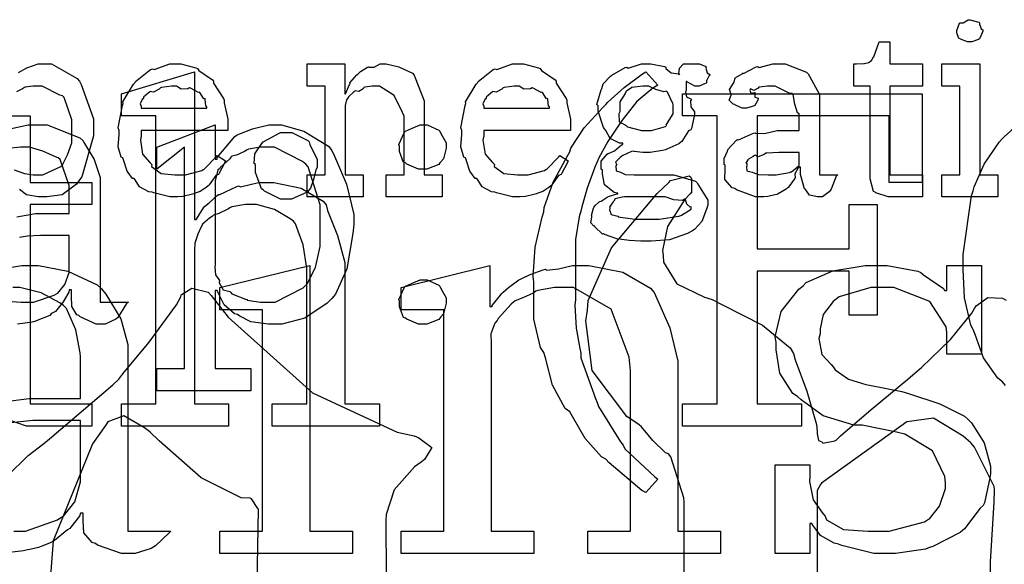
# Model space of a CAD drawing. Extents: x 0 to 8.5, y 0 to 11.
# Tile 374 of 379: x 6.167 to 6.784, y 9.578 to 9.919. Entities that reach past the tile are written whole.
import ezdxf

# ---------------------------------------------------------------- set-up
doc = ezdxf.new("R2010")
doc.units = 0
doc.layers.get('0').update_dxf_attribs({"linetype": 'CONTINUOUS'})

msp = doc.modelspace()

# ---------------------------------------------------------------- linework, layer by layer
at = {"color": 0}
for points in [[(6.76264, 9.90554), (6.76112, 9.90554), (6.75689, 9.90717), (6.75657, 9.9075), (6.75586, 9.90767), (6.75461, 9.91114), (6.75461, 9.91228), (6.75461, 9.91271), (6.75461, 9.91271), (6.75624, 9.91715), (6.75657, 9.91749), (6.75657, 9.91749), (6.75846, 9.91749), (6.76156, 9.91943), (6.76264, 9.91943), (6.76264, 9.91943), (6.76833, 9.91781), (6.76872, 9.91749), (6.76872, 9.91656), (6.76986, 9.91379), (6.77089, 9.91297), (6.77089, 9.91271), (6.77089, 9.91228), (6.7704, 9.91124), (6.76904, 9.90782), (6.76872, 9.9075), (6.76807, 9.90701), (6.764, 9.90554), (6.76264, 9.90554)], [(6.71436, 9.80832), (6.71158, 9.80832), (6.70378, 9.81088), (6.70329, 9.81136), (6.70226, 9.81168), (6.70025, 9.81961), (6.70025, 9.82221), (6.70025, 9.87776), (6.69006, 9.87776), (6.69006, 9.89165), (6.69157, 9.89165), (6.69157, 9.89165), (6.69624, 9.89188), (6.69656, 9.89188), (6.69656, 9.89188), (6.69938, 9.89268), (6.6996, 9.89274), (6.6996, 9.89279), (6.70122, 9.89415), (6.70133, 9.89426), (6.70133, 9.89426), (6.70231, 9.89606), (6.70242, 9.89621), (6.70589, 9.90554), (6.71262, 9.90554), (6.71262, 9.89165), (6.73301, 9.89165), (6.73301, 9.87776), (6.71262, 9.87776), (6.71262, 9.82221), (6.73301, 9.82221), (6.73301, 9.80832), (6.73215, 9.80832), (6.73019, 9.80832), (6.72954, 9.80832), (6.7284, 9.80832), (6.72581, 9.80832), (6.72499, 9.80832), (6.72368, 9.80832), (6.72076, 9.80832), (6.71978, 9.80832), (6.71843, 9.80832), (6.71533, 9.80832), (6.71436, 9.80832)], [(6.26503, 9.80832), (6.26129, 9.80832), (6.25114, 9.81088), (6.25006, 9.81136), (6.24799, 9.81158), (6.24214, 9.81461), (6.23953, 9.81896), (6.23876, 9.81982), (6.23779, 9.81976), (6.23443, 9.82437), (6.23221, 9.8316), (6.23182, 9.83285), (6.23063, 9.83328), (6.22885, 9.83974), (6.22944, 9.84744), (6.22944, 9.84999), (6.22885, 9.85157), (6.23161, 9.86567), (6.23204, 9.86692), (6.23167, 9.86794), (6.23844, 9.87907), (6.23921, 9.87993), (6.23975, 9.88069), (6.24918, 9.88813), (6.25028, 9.88861), (6.25136, 9.88824), (6.26129, 9.89165), (6.2646, 9.89165), (6.26807, 9.89165), (6.27746, 9.88932), (6.27849, 9.88883), (6.27946, 9.88747), (6.28797, 9.88167), (6.28868, 9.88081), (6.28851, 9.87972), (6.29482, 9.87007), (6.29519, 9.86888), (6.29531, 9.86729), (6.29758, 9.8571), (6.29758, 9.85368), (6.29758, 9.84999), (6.24333, 9.84999), (6.24333, 9.84651), (6.24274, 9.84386), (6.24403, 9.83513), (6.24875, 9.82981), (6.24983, 9.82872), (6.24978, 9.82736), (6.25569, 9.82303), (6.26432, 9.82221), (6.26719, 9.82221), (6.27094, 9.82221), (6.28119, 9.82493), (6.28217, 9.82547), (6.28276, 9.82579), (6.29031, 9.8335), (6.29085, 9.83436), (6.29606, 9.83089), (6.29546, 9.82949), (6.29215, 9.82314), (6.29172, 9.82243), (6.29015, 9.82172), (6.28586, 9.81581), (6.28521, 9.81526), (6.28407, 9.81429), (6.28022, 9.81164), (6.27718, 9.8106), (6.27632, 9.81028), (6.27458, 9.80985), (6.26942, 9.8086), (6.26611, 9.80832), (6.26503, 9.80832)], [(6.34733, 9.82221), (6.35861, 9.82221), (6.35861, 9.87776), (6.34733, 9.87776), (6.34733, 9.89165), (6.37099, 9.89165), (6.37099, 9.87299), (6.37142, 9.87299), (6.37142, 9.87299), (6.37392, 9.87875), (6.37424, 9.87929), (6.37397, 9.87978), (6.37853, 9.88493), (6.37901, 9.88536), (6.37901, 9.88536), (6.38064, 9.88699), (6.3851, 9.88965), (6.38574, 9.88992), (6.38585, 9.8896), (6.38921, 9.88971), (6.39296, 9.89165), (6.39421, 9.89165), (6.39681, 9.89165), (6.40468, 9.88992), (6.41336, 9.8859), (6.41439, 9.88471), (6.41499, 9.88297), (6.42068, 9.86849), (6.42068, 9.86367), (6.42068, 9.82221), (6.43197, 9.82221), (6.43197, 9.80832), (6.39681, 9.80832), (6.39681, 9.82221), (6.4081, 9.82221), (6.4081, 9.85889), (6.40701, 9.86133), (6.40186, 9.87196), (6.39268, 9.87776), (6.38965, 9.87776), (6.38797, 9.87776), (6.38346, 9.87706), (6.38292, 9.8769), (6.38243, 9.87608), (6.37961, 9.87435), (6.37744, 9.87478), (6.37706, 9.87451), (6.37619, 9.87369), (6.37343, 9.87125), (6.37289, 9.87044), (6.37272, 9.87017), (6.37201, 9.86925), (6.37121, 9.86572), (6.37121, 9.86453), (6.37121, 9.82221), (6.38249, 9.82221), (6.38249, 9.80832), (6.34733, 9.80832), (6.34733, 9.82221)], [(6.47982, 9.80832), (6.47607, 9.80832), (6.46593, 9.81088), (6.46485, 9.81136), (6.46278, 9.81158), (6.45692, 9.81461), (6.45432, 9.81896), (6.45356, 9.81982), (6.45258, 9.81976), (6.44922, 9.82437), (6.447, 9.8316), (6.44661, 9.83285), (6.44542, 9.83328), (6.44363, 9.83974), (6.44422, 9.84744), (6.44422, 9.84999), (6.44363, 9.85157), (6.4464, 9.86567), (6.44683, 9.86692), (6.44646, 9.86794), (6.45324, 9.87907), (6.454, 9.87993), (6.45454, 9.88069), (6.46397, 9.88813), (6.46506, 9.88861), (6.46615, 9.88824), (6.47607, 9.89165), (6.47939, 9.89165), (6.48286, 9.89165), (6.49224, 9.88932), (6.49328, 9.88883), (6.49425, 9.88747), (6.50276, 9.88167), (6.50347, 9.88081), (6.50331, 9.87972), (6.5096, 9.87007), (6.50999, 9.86888), (6.5101, 9.86729), (6.51237, 9.8571), (6.51237, 9.85368), (6.51237, 9.84999), (6.45811, 9.84999), (6.45811, 9.84651), (6.45751, 9.84386), (6.45882, 9.83513), (6.46354, 9.82981), (6.46463, 9.82872), (6.46457, 9.82736), (6.47049, 9.82303), (6.47911, 9.82221), (6.48199, 9.82221), (6.48574, 9.82221), (6.49599, 9.82493), (6.49696, 9.82547), (6.49756, 9.82579), (6.5051, 9.8335), (6.50564, 9.83436), (6.51085, 9.83089), (6.51025, 9.82949), (6.50694, 9.82314), (6.50651, 9.82243), (6.50493, 9.82172), (6.50065, 9.81581), (6.5, 9.81526), (6.49886, 9.81429), (6.49501, 9.81164), (6.49197, 9.8106), (6.4911, 9.81028), (6.48936, 9.80985), (6.48421, 9.8086), (6.4809, 9.80832), (6.47982, 9.80832)], [(6.55908, 9.78054), (6.55653, 9.78054), (6.54904, 9.78088), (6.54454, 9.78162), (6.54346, 9.78185), (6.5415, 9.78196), (6.53369, 9.78478), (6.53304, 9.7851), (6.53239, 9.78504), (6.52767, 9.78961), (6.5274, 9.7901), (6.52696, 9.78999), (6.52507, 9.7921), (6.52567, 9.79551), (6.52567, 9.7966), (6.52544, 9.79671), (6.52675, 9.80122), (6.52696, 9.8016), (6.52696, 9.8016), (6.52761, 9.80279), (6.53028, 9.80524), (6.53065, 9.8055), (6.53065, 9.8055), (6.53168, 9.80561), (6.53538, 9.80811), (6.53586, 9.80832), (6.53614, 9.80854), (6.54139, 9.81017), (6.54194, 9.81028), (6.54194, 9.81071), (6.53971, 9.81108), (6.53364, 9.81586), (6.53239, 9.82275), (6.53239, 9.82503), (6.53157, 9.82568), (6.53163, 9.83074), (6.53543, 9.83501), (6.53608, 9.83567), (6.53624, 9.83544), (6.53988, 9.83729), (6.54432, 9.84088), (6.54519, 9.8411), (6.54519, 9.84196), (6.54318, 9.84196), (6.53722, 9.845), (6.53456, 9.84987), (6.5339, 9.85086), (6.53315, 9.85183), (6.52979, 9.86203), (6.52979, 9.8654), (6.52886, 9.86632), (6.53157, 9.87549), (6.53196, 9.87625), (6.53196, 9.87625), (6.53293, 9.87929), (6.53738, 9.88396), (6.53803, 9.8845), (6.53831, 9.88456), (6.54665, 9.88943), (6.54758, 9.88971), (6.54844, 9.88906), (6.55692, 9.89165), (6.55974, 9.89165), (6.56282, 9.89165), (6.57124, 9.89003), (6.5721, 9.88971), (6.57206, 9.88883), (6.57542, 9.88601), (6.58018, 9.88542), (6.58078, 9.88493), (6.58024, 9.88547), (6.58078, 9.88911), (6.58322, 9.89165), (6.58404, 9.89165), (6.58404, 9.89165), (6.5899, 9.89165), (6.59185, 9.89165), (6.59326, 9.89165), (6.59711, 9.89003), (6.5975, 9.88971), (6.59722, 9.88894), (6.59799, 9.88613), (6.59967, 9.8851), (6.59967, 9.88471), (6.59901, 9.88396), (6.59771, 9.88108), (6.59765, 9.87993), (6.5975, 9.87972), (6.5964, 9.87924), (6.59299, 9.87776), (6.59185, 9.87776), (6.59022, 9.87776), (6.58567, 9.88015), (6.58535, 9.88058), (6.5849, 9.88058), (6.5849, 9.87494), (6.58453, 9.87418), (6.58518, 9.8711), (6.58783, 9.8699), (6.58817, 9.86931), (6.58757, 9.8686), (6.58789, 9.86481), (6.59011, 9.86171), (6.59011, 9.86063), (6.58996, 9.85883), (6.58811, 9.85118), (6.58772, 9.85042), (6.58626, 9.84967), (6.58208, 9.84315), (6.58143, 9.84261), (6.58018, 9.84158), (6.57281, 9.83817), (6.57189, 9.83783), (6.57004, 9.8374), (6.56228, 9.8361), (6.55974, 9.8361), (6.55772, 9.8361), (6.55236, 9.83686), (6.55171, 9.83697), (6.55062, 9.83675), (6.54508, 9.83431), (6.54454, 9.83393), (6.54351, 9.83306), (6.54064, 9.83003), (6.54129, 9.82889), (6.54129, 9.8285), (6.54081, 9.82781), (6.5409, 9.82471), (6.54362, 9.82379), (6.54411, 9.82351), (6.54411, 9.82351), (6.54671, 9.82238), (6.55225, 9.82221), (6.5541, 9.82221), (6.5721, 9.82221), (6.57704, 9.82221), (6.59076, 9.81808), (6.59185, 9.81722), (6.59267, 9.81565), (6.59836, 9.80626), (6.59836, 9.80311), (6.59754, 9.80072), (6.59462, 9.79292), (6.59, 9.78787), (6.58838, 9.78683), (6.58561, 9.78526), (6.57443, 9.78136), (6.56288, 9.78054), (6.55908, 9.78054)], [(6.63276, 9.80832), (6.62842, 9.80832), (6.61643, 9.81267), (6.6154, 9.81353), (6.61361, 9.81392), (6.6091, 9.81928), (6.60932, 9.82607), (6.60932, 9.82829), (6.60878, 9.82861), (6.60878, 9.83247), (6.61074, 9.83697), (6.61106, 9.83763), (6.61083, 9.83789), (6.61643, 9.84392), (6.61714, 9.84435), (6.61774, 9.84412), (6.62706, 9.84825), (6.62819, 9.84847), (6.62819, 9.84825), (6.634, 9.8481), (6.64182, 9.84999), (6.64447, 9.84999), (6.65576, 9.84999), (6.65576, 9.8604), (6.65474, 9.86094), (6.65306, 9.86654), (6.65196, 9.8725), (6.65121, 9.87321), (6.64979, 9.87321), (6.64074, 9.87776), (6.63775, 9.87776), (6.6359, 9.87776), (6.63092, 9.87722), (6.63037, 9.87711), (6.62993, 9.87642), (6.62722, 9.87494), (6.62528, 9.87597), (6.62494, 9.87582), (6.62494, 9.8756), (6.62472, 9.87522), (6.62543, 9.87332), (6.62793, 9.87386), (6.62819, 9.87364), (6.62782, 9.87321), (6.62793, 9.87088), (6.62993, 9.87022), (6.62993, 9.86996), (6.62989, 9.86897), (6.62793, 9.86572), (6.62756, 9.8654), (6.62614, 9.86501), (6.62261, 9.86387), (6.62147, 9.86387), (6.61996, 9.86387), (6.61578, 9.86589), (6.6154, 9.86626), (6.61442, 9.86638), (6.61187, 9.86893), (6.61301, 9.87218), (6.61301, 9.87321), (6.61285, 9.87321), (6.61203, 9.87565), (6.61464, 9.87961), (6.61496, 9.88015), (6.61486, 9.88021), (6.61567, 9.88297), (6.61996, 9.88558), (6.62061, 9.88601), (6.62076, 9.88579), (6.62879, 9.88992), (6.62972, 9.89014), (6.63058, 9.88937), (6.63921, 9.89165), (6.64208, 9.89165), (6.64692, 9.89165), (6.66021, 9.88661), (6.6614, 9.88558), (6.66222, 9.88396), (6.66835, 9.8725), (6.66835, 9.86865), (6.66835, 9.82221), (6.67985, 9.82221), (6.67882, 9.82129), (6.67572, 9.81315), (6.67529, 9.81244), (6.67449, 9.81142), (6.67036, 9.80832), (6.669, 9.80832), (6.66726, 9.80832), (6.66211, 9.80946), (6.66021, 9.81213), (6.65967, 9.81287), (6.65896, 9.81332), (6.65663, 9.82243), (6.65663, 9.82547), (6.65663, 9.82699), (6.65576, 9.82699), (6.65479, 9.82622), (6.65294, 9.82275), (6.65321, 9.82042), (6.65294, 9.81982), (6.65213, 9.81874), (6.64968, 9.81532), (6.64871, 9.81429), (6.64839, 9.81396), (6.64751, 9.8131), (6.64253, 9.81017), (6.64187, 9.80985), (6.6404, 9.80951), (6.63607, 9.80854), (6.63357, 9.80832), (6.63276, 9.80832)], [(6.74507, 9.82221), (6.75635, 9.82221), (6.75635, 9.87776), (6.74507, 9.87776), (6.74507, 9.89165), (6.76893, 9.89165), (6.76893, 9.82221), (6.78022, 9.82221), (6.78022, 9.80832), (6.74507, 9.80832), (6.74507, 9.82221)], [(6.23101, 9.6785), (6.2525, 9.6785), (6.2525, 9.85906), (6.23101, 9.85906), (6.23101, 9.87294), (6.27658, 9.88683), (6.27658, 9.79417), (6.27767, 9.79417), (6.27783, 9.79443), (6.28228, 9.80154), (6.28288, 9.80219), (6.28288, 9.80219), (6.28597, 9.80469), (6.29085, 9.80925), (6.29178, 9.80979), (6.29254, 9.80985), (6.30317, 9.81489), (6.30436, 9.81521), (6.3055, 9.81461), (6.31685, 9.81739), (6.32064, 9.81739), (6.32633, 9.81739), (6.34347, 9.81386), (6.35732, 9.80567), (6.35926, 9.80328), (6.36008, 9.79986), (6.36632, 9.78418), (6.37099, 9.76708), (6.37099, 9.76139), (6.37099, 9.6785), (6.39268, 9.6785), (6.39268, 9.66461), (6.32542, 9.66461), (6.32542, 9.6785), (6.34711, 9.6785), (6.34711, 9.76118), (6.347, 9.76367), (6.34483, 9.77826), (6.34006, 9.79135), (6.33865, 9.79308), (6.33664, 9.79454), (6.32682, 9.80046), (6.31549, 9.8035), (6.31174, 9.8035), (6.3086, 9.8035), (6.30018, 9.80208), (6.29915, 9.80176), (6.29753, 9.80063), (6.29199, 9.79796), (6.28851, 9.79676), (6.28765, 9.79611), (6.28603, 9.79508), (6.28168, 9.79113), (6.28011, 9.78776), (6.27962, 9.78678), (6.27886, 9.785), (6.27692, 9.77929), (6.27658, 9.77501), (6.27658, 9.77354), (6.27658, 9.6785), (6.29807, 9.6785), (6.29807, 9.66461), (6.23101, 9.66461), (6.23101, 9.6785)], [(6.55968, 9.62294), (6.55707, 9.62424), (6.53657, 9.6416), (6.5345, 9.64378), (6.53174, 9.64535), (6.5216, 9.65679), (6.51361, 9.67068), (6.51193, 9.6735), (6.50911, 9.67563), (6.50114, 9.69021), (6.49669, 9.70747), (6.49567, 9.71083), (6.49365, 9.71392), (6.48947, 9.73167), (6.48936, 9.74924), (6.48936, 9.7551), (6.48893, 9.7584), (6.49029, 9.77681), (6.49457, 9.79551), (6.49567, 9.79893), (6.49576, 9.8016), (6.50142, 9.81749), (6.51025, 9.83365), (6.51193, 9.83649), (6.51247, 9.83886), (6.52094, 9.85172), (6.53244, 9.8641), (6.5345, 9.86621), (6.53586, 9.86778), (6.54601, 9.8769), (6.55757, 9.88553), (6.55968, 9.88683), (6.56706, 9.87836), (6.56396, 9.87646), (6.55399, 9.86811), (6.54699, 9.85938), (6.54536, 9.85732), (6.54329, 9.85428), (6.53581, 9.84299), (6.53017, 9.8329), (6.52908, 9.8304), (6.52767, 9.82693), (6.52274, 9.81375), (6.51942, 9.80214), (6.51888, 9.79937), (6.51774, 9.79585), (6.5154, 9.78162), (6.5154, 9.76975), (6.5154, 9.76574), (6.5154, 9.74403), (6.51514, 9.7404), (6.51585, 9.72592), (6.51828, 9.71322), (6.51888, 9.71039), (6.51888, 9.70731), (6.52794, 9.68181), (6.52908, 9.67936), (6.52994, 9.67686), (6.54372, 9.65474), (6.54536, 9.65267), (6.5465, 9.65044), (6.56506, 9.63292), (6.56706, 9.6314), (6.55968, 9.62294)], [(6.24333, 9.86387), (6.28435, 9.86387), (6.28435, 9.86475), (6.28381, 9.86518), (6.28342, 9.86957), (6.28326, 9.86996), (6.28261, 9.86985), (6.28, 9.87381), (6.27957, 9.87408), (6.27919, 9.87369), (6.27408, 9.87657), (6.27349, 9.87668), (6.27246, 9.87603), (6.26824, 9.87592), (6.26546, 9.87776), (6.2646, 9.87776), (6.26226, 9.87776), (6.25592, 9.8769), (6.25526, 9.87668), (6.25444, 9.87582), (6.25097, 9.87403), (6.24897, 9.87435), (6.24854, 9.87408), (6.24756, 9.87332), (6.24468, 9.87093), (6.24468, 9.87017), (6.24463, 9.86996), (6.24393, 9.86931), (6.24257, 9.86669), (6.24333, 9.86524), (6.24333, 9.86475), (6.24333, 9.86387)], [(6.45811, 9.86387), (6.49914, 9.86387), (6.49914, 9.86475), (6.49858, 9.86518), (6.49821, 9.86957), (6.49804, 9.86996), (6.4974, 9.86985), (6.49479, 9.87381), (6.49436, 9.87408), (6.49397, 9.87369), (6.48888, 9.87657), (6.48828, 9.87668), (6.48725, 9.87603), (6.48301, 9.87592), (6.48025, 9.87776), (6.47939, 9.87776), (6.47706, 9.87776), (6.47071, 9.8769), (6.47006, 9.87668), (6.46924, 9.87582), (6.46576, 9.87403), (6.46376, 9.87435), (6.46332, 9.87408), (6.46235, 9.87332), (6.45947, 9.87093), (6.45947, 9.87017), (6.45942, 9.86996), (6.45871, 9.86931), (6.45736, 9.86669), (6.45811, 9.86524), (6.45811, 9.86475), (6.45811, 9.86387)], [(6.55994, 9.84999), (6.5631, 9.84999), (6.57183, 9.85254), (6.57254, 9.85303), (6.57232, 9.85325), (6.57411, 9.85644), (6.57667, 9.8604), (6.57667, 9.86171), (6.57667, 9.86604), (6.5765, 9.86681), (6.57319, 9.87403), (6.57254, 9.87451), (6.57096, 9.87418), (6.56581, 9.87565), (6.56142, 9.87776), (6.55994, 9.87776), (6.55767, 9.87776), (6.55089, 9.87696), (6.54801, 9.87506), (6.54736, 9.87451), (6.5466, 9.87315), (6.54324, 9.86783), (6.54324, 9.86604), (6.54324, 9.86171), (6.54264, 9.8604), (6.54297, 9.85536), (6.54665, 9.85357), (6.54736, 9.85303), (6.54801, 9.85226), (6.55697, 9.84999), (6.55994, 9.84999)], [(6.58247, 9.6785), (6.60439, 9.6785), (6.60439, 9.85906), (6.58247, 9.85906), (6.58247, 9.87294), (6.73286, 9.87294), (6.73286, 9.81739), (6.71203, 9.81739), (6.71203, 9.85906), (6.62935, 9.85906), (6.62935, 9.77572), (6.68707, 9.77572), (6.68707, 9.8035), (6.70464, 9.8035), (6.70464, 9.73406), (6.68707, 9.73406), (6.68707, 9.76183), (6.62935, 9.76183), (6.62935, 9.6785), (6.65712, 9.6785), (6.65712, 9.66461), (6.58247, 9.66461), (6.58247, 9.6785)], [(6.25304, 9.70068), (6.2704, 9.70068), (6.2704, 9.83957), (6.25304, 9.82568), (6.25304, 9.83957), (6.28971, 9.85346), (6.28971, 9.83197), (6.29081, 9.83197), (6.29096, 9.83296), (6.30192, 9.84614), (6.30339, 9.84717), (6.30447, 9.8476), (6.31304, 9.85097), (6.32319, 9.85346), (6.32661, 9.85346), (6.33122, 9.85346), (6.34521, 9.84944), (6.36057, 9.84011), (6.36285, 9.8374), (6.36442, 9.83376), (6.37201, 9.81629), (6.37651, 9.79731), (6.37651, 9.79096), (6.37582, 9.78532), (6.37207, 9.76329), (6.36513, 9.74724), (6.36285, 9.74451), (6.35986, 9.74169), (6.34586, 9.73221), (6.33138, 9.72846), (6.32661, 9.72846), (6.32297, 9.72846), (6.31207, 9.72999), (6.30507, 9.73356), (6.3036, 9.73454), (6.30171, 9.73508), (6.29536, 9.74072), (6.29144, 9.74826), (6.29081, 9.74972), (6.28971, 9.74972), (6.28971, 9.70068), (6.31207, 9.70068), (6.31207, 9.68679), (6.25304, 9.68679), (6.25304, 9.70068)], [(6.41986, 9.82568), (6.41715, 9.82568), (6.40967, 9.82894), (6.40901, 9.82958), (6.40776, 9.82992), (6.40511, 9.83669), (6.40511, 9.83892), (6.40511, 9.84022), (6.40483, 9.8411), (6.40836, 9.8489), (6.40901, 9.84956), (6.40901, 9.84956), (6.41276, 9.85124), (6.41808, 9.85346), (6.41986, 9.85346), (6.42253, 9.85346), (6.42985, 9.85021), (6.4305, 9.84956), (6.4311, 9.8481), (6.4344, 9.84224), (6.4344, 9.84022), (6.4344, 9.83892), (6.43408, 9.83724), (6.43283, 9.83225), (6.4311, 9.83024), (6.4305, 9.82958), (6.42979, 9.82861), (6.42231, 9.82568), (6.41986, 9.82568)], [(6.33421, 9.80697), (6.33057, 9.80697), (6.32047, 9.81185), (6.31967, 9.81282), (6.31858, 9.81332), (6.31489, 9.82357), (6.31489, 9.82693), (6.31489, 9.82867), (6.31401, 9.82926), (6.31446, 9.83535), (6.31885, 9.84179), (6.31967, 9.84278), (6.32021, 9.8431), (6.33068, 9.84864), (6.33421, 9.84864), (6.33778, 9.84864), (6.34765, 9.84375), (6.34853, 9.84278), (6.34896, 9.84115), (6.35351, 9.83182), (6.35351, 9.82867), (6.35351, 9.82693), (6.35271, 9.82508), (6.35101, 9.81853), (6.34933, 9.81381), (6.34853, 9.81282), (6.34728, 9.81136), (6.33746, 9.80697), (6.33421, 9.80697)], [(6.32096, 9.74235), (6.32731, 9.74235), (6.34483, 9.75125), (6.34636, 9.75299), (6.34739, 9.7539), (6.35243, 9.76411), (6.35547, 9.77713), (6.35547, 9.78142), (6.35547, 9.80051), (6.35536, 9.80328), (6.34788, 9.82721), (6.34636, 9.82894), (6.34435, 9.83046), (6.32676, 9.83957), (6.32096, 9.83957), (6.31814, 9.83957), (6.3106, 9.83817), (6.30968, 9.83783), (6.30811, 9.83681), (6.30296, 9.83442), (6.30018, 9.83376), (6.29949, 9.83328), (6.29872, 9.83219), (6.29275, 9.82667), (6.29232, 9.8259), (6.29129, 9.82519), (6.28971, 9.81842), (6.28971, 9.81614), (6.28971, 9.76579), (6.28939, 9.76426), (6.28976, 9.75939), (6.29189, 9.75657), (6.29232, 9.75581), (6.29221, 9.75444), (6.2946, 9.75011), (6.29872, 9.74897), (6.29949, 9.74843), (6.30018, 9.74744), (6.30871, 9.74419), (6.30968, 9.74388), (6.30974, 9.74349), (6.31814, 9.74235), (6.32096, 9.74235)], [(6.63818, 9.82221), (6.64128, 9.82221), (6.64968, 9.82368), (6.65056, 9.82394), (6.65082, 9.82411), (6.65576, 9.8279), (6.65576, 9.82915), (6.65576, 9.8361), (6.64578, 9.8361), (6.64301, 9.8361), (6.63547, 9.83578), (6.63471, 9.83567), (6.63385, 9.83485), (6.6301, 9.83344), (6.62819, 9.83453), (6.62776, 9.83436), (6.6269, 9.83365), (6.62397, 9.83188), (6.62408, 9.83219), (6.62408, 9.83219), (6.62354, 9.8316), (6.62218, 9.82954), (6.62299, 9.82926), (6.62299, 9.82915), (6.62299, 9.82764), (6.62261, 9.82715), (6.62299, 9.8246), (6.62625, 9.82379), (6.6269, 9.82351), (6.6269, 9.82351), (6.63021, 9.82238), (6.63618, 9.82221), (6.63818, 9.82221)], [(6.53694, 9.80094), (6.53674, 9.80018), (6.53776, 9.79736), (6.54129, 9.79644), (6.54215, 9.79617), (6.54226, 9.79574), (6.55274, 9.79443), (6.55626, 9.79443), (6.56342, 9.79443), (6.56793, 9.79443), (6.58035, 9.79628), (6.58143, 9.7966), (6.58192, 9.79676), (6.58794, 9.80072), (6.58794, 9.80203), (6.58729, 9.80197), (6.58524, 9.80382), (6.58436, 9.80658), (6.58382, 9.80681), (6.58251, 9.8061), (6.57721, 9.80643), (6.57172, 9.80832), (6.56993, 9.80832), (6.54628, 9.80832), (6.54476, 9.80821), (6.54031, 9.80707), (6.53944, 9.80561), (6.53911, 9.80528), (6.53851, 9.80447), (6.53674, 9.80192), (6.53694, 9.80122), (6.53694, 9.80094)], [(6.29254, 9.59864), (6.31922, 9.59864), (6.31922, 9.73753), (6.29254, 9.73753), (6.29254, 9.75142), (6.34896, 9.76531), (6.34896, 9.59864), (6.37565, 9.59864), (6.37565, 9.58475), (6.29254, 9.58475), (6.29254, 9.59864)], [(6.40625, 9.59864), (6.43294, 9.59864), (6.43294, 9.73753), (6.40625, 9.73753), (6.40625, 9.75142), (6.46181, 9.76531), (6.46181, 9.73969), (6.46332, 9.73969), (6.46322, 9.74024), (6.46929, 9.74783), (6.47006, 9.74858), (6.47006, 9.74858), (6.47353, 9.75157), (6.48004, 9.75624), (6.48112, 9.75683), (6.48144, 9.757), (6.48714, 9.75956), (6.49522, 9.76253), (6.49675, 9.76292), (6.49729, 9.76237), (6.50483, 9.76329), (6.51372, 9.76531), (6.51671, 9.76531), (6.52376, 9.76531), (6.54508, 9.76107), (6.56244, 9.75119), (6.56489, 9.74838), (6.56651, 9.74468), (6.57471, 9.72613), (6.57964, 9.70524), (6.57964, 9.69824), (6.57964, 9.59864), (6.60633, 9.59864), (6.60633, 9.58475), (6.52322, 9.58475), (6.52322, 9.59864), (6.54992, 9.59864), (6.54992, 9.69954), (6.54915, 9.7079), (6.53787, 9.73801), (6.51417, 9.75142), (6.50629, 9.75142), (6.50239, 9.75142), (6.49197, 9.74963), (6.49067, 9.74924), (6.48893, 9.74794), (6.48253, 9.74496), (6.4776, 9.74311), (6.47657, 9.74229), (6.4751, 9.74115), (6.46701, 9.73199), (6.46636, 9.73079), (6.465, 9.72911), (6.46246, 9.72254), (6.46268, 9.71669), (6.46268, 9.71474), (6.46268, 9.59864), (6.48936, 9.59864), (6.48936, 9.58475), (6.40625, 9.58475), (6.40625, 9.59864)], [(6.70985, 9.58475), (6.70247, 9.58475), (6.6824, 9.58963), (6.68033, 9.5906), (6.67774, 9.5911), (6.66911, 9.59608), (6.66428, 9.60243), (6.66363, 9.60363), (6.66233, 9.60363), (6.66233, 9.58475), (6.64063, 9.58475), (6.64063, 9.64031), (6.66233, 9.64031), (6.66233, 9.63292), (6.66217, 9.62989), (6.6645, 9.61833), (6.67046, 9.60981), (6.6721, 9.60818), (6.67275, 9.60579), (6.68354, 9.59983), (6.699, 9.59864), (6.70421, 9.59864), (6.71218, 9.59864), (6.73421, 9.6046), (6.73611, 9.60579), (6.73747, 9.60644), (6.74376, 9.61442), (6.7474, 9.62537), (6.7474, 9.62901), (6.74707, 9.63297), (6.73926, 9.64908), (6.7219, 9.65961), (6.71679, 9.66069), (6.6951, 9.66525), (6.69006, 9.66521), (6.67079, 9.67096), (6.65701, 9.68099), (6.65474, 9.68306), (6.65181, 9.68506), (6.64361, 9.69781), (6.64128, 9.71246), (6.64128, 9.71733), (6.64057, 9.72049), (6.64442, 9.73649), (6.65539, 9.75043), (6.65821, 9.7525), (6.6601, 9.75456), (6.67671, 9.76199), (6.697, 9.76531), (6.70378, 9.76531), (6.71083, 9.76531), (6.73014, 9.76172), (6.73199, 9.76096), (6.73367, 9.75944), (6.7461, 9.75087), (6.74675, 9.74968), (6.74826, 9.74968), (6.74826, 9.76531), (6.76997, 9.76531), (6.76997, 9.70975), (6.74826, 9.70975), (6.74826, 9.72319), (6.74789, 9.72678), (6.73753, 9.74268), (6.71511, 9.75142), (6.70768, 9.75142), (6.70053, 9.75142), (6.68072, 9.74567), (6.67904, 9.74447), (6.67692, 9.74274), (6.67079, 9.73465), (6.66883, 9.72558), (6.66883, 9.72254), (6.66813, 9.71951), (6.66982, 9.70958), (6.67567, 9.70313), (6.67708, 9.70171), (6.67822, 9.69987), (6.68653, 9.69401), (6.69743, 9.69075), (6.69987, 9.69021), (6.72006, 9.68631), (6.72433, 9.68506), (6.74382, 9.67865), (6.75939, 9.67079), (6.76172, 9.66872), (6.76367, 9.66667), (6.7716, 9.65408), (6.77561, 9.63954), (6.77561, 9.63465), (6.77528, 9.63222), (6.77181, 9.61643), (6.77106, 9.6149), (6.76921, 9.61322), (6.76394, 9.60622), (6.75944, 9.60026), (6.75803, 9.59907), (6.75657, 9.59793), (6.73942, 9.58908), (6.73742, 9.58843), (6.73481, 9.58751), (6.7161, 9.58475), (6.70985, 9.58475)], [(6.41986, 9.72846), (6.41715, 9.72846), (6.40967, 9.73172), (6.40901, 9.73236), (6.40776, 9.73269), (6.40511, 9.73947), (6.40511, 9.74169), (6.40511, 9.743), (6.40483, 9.74388), (6.40836, 9.75168), (6.40901, 9.75233), (6.40901, 9.75233), (6.41276, 9.75401), (6.41808, 9.75624), (6.41986, 9.75624), (6.42253, 9.75624), (6.42985, 9.75299), (6.4305, 9.75233), (6.4311, 9.75087), (6.4344, 9.74501), (6.4344, 9.743), (6.4344, 9.74169), (6.43408, 9.74001), (6.43283, 9.73503), (6.4311, 9.73301), (6.4305, 9.73236), (6.42979, 9.73139), (6.42231, 9.72846), (6.41986, 9.72846)]]:
    msp.add_lwpolyline(points, close=True, dxfattribs=at)
for points in [[(6.16635, 9.88629), (6.17156, 9.88921), (6.17871, 9.89165), (6.1811, 9.89165), (6.18696, 9.89165), (6.20307, 9.88265), (6.20454, 9.88081), (6.20557, 9.87879), (6.21343, 9.85721), (6.21343, 9.84999), (6.21338, 9.84662), (6.206, 9.82081), (6.20454, 9.81896), (6.20264, 9.81629), (6.19363, 9.80968), (6.18419, 9.80832), (6.1811, 9.80832), (6.1811, 9.80832), (6.17865, 9.80832), (6.17139, 9.80968), (6.16689, 9.81287)], [(6.16368, 9.82519), (6.16943, 9.82324), (6.17003, 9.82308), (6.17003, 9.82308), (6.17557, 9.82221), (6.1774, 9.82221), (6.1774, 9.82221), (6.18153, 9.82221), (6.19293, 9.82731), (6.1939, 9.82829), (6.19412, 9.82883), (6.19715, 9.83464), (6.19976, 9.84213), (6.19976, 9.84457), (6.19976, 9.85542), (6.19971, 9.85667), (6.19488, 9.87071), (6.1939, 9.87169), (6.19217, 9.87207), (6.1811, 9.87776), (6.1774, 9.87776), (6.17557, 9.87776), (6.17063, 9.87706), (6.17003, 9.8769), (6.16889, 9.87608), (6.1651, 9.87418)], [(6.16038, 9.85906), (6.17361, 9.85906), (6.17361, 9.81739), (6.21224, 9.81739), (6.21224, 9.8035), (6.17361, 9.8035), (6.17361, 9.6785), (6.21224, 9.6785), (6.21224, 9.66461), (6.21061, 9.66461), (6.20692, 9.66461), (6.20574, 9.66461), (6.20356, 9.66461), (6.19868, 9.66461), (6.19706, 9.66461), (6.1945, 9.66461), (6.18875, 9.66461), (6.18685, 9.66461), (6.18431, 9.66461), (6.17854, 9.66461), (6.17665, 9.66461), (6.17665, 9.66461), (6.17133, 9.66461), (6.15636, 9.66986)], [(6.15907, 9.85053), (6.17242, 9.85346), (6.17692, 9.85346), (6.18435, 9.85346), (6.20486, 9.84532), (6.20665, 9.84369), (6.20774, 9.84179), (6.21371, 9.83171), (6.2175, 9.82053), (6.2175, 9.81679), (6.2175, 9.74235), (6.23529, 9.74235), (6.23406, 9.74143), (6.22906, 9.73329), (6.22835, 9.73258), (6.22738, 9.73156), (6.22076, 9.72846), (6.21858, 9.72846), (6.215, 9.72846), (6.20508, 9.73301), (6.20426, 9.73389), (6.2029, 9.73438), (6.19987, 9.73953), (6.19949, 9.74604), (6.19949, 9.74821), (6.19949, 9.74994), (6.19819, 9.74994), (6.19792, 9.74864), (6.19428, 9.74257), (6.19385, 9.74192), (6.19287, 9.74056), (6.18956, 9.73654), (6.1875, 9.7354), (6.1869, 9.73497), (6.18593, 9.734), (6.17746, 9.73053), (6.17649, 9.73019), (6.17497, 9.72976), (6.16569, 9.72846)], [(6.78504, 9.69015), (6.7831, 9.69239), (6.78017, 9.69467), (6.77121, 9.70742), (6.76594, 9.722), (6.76486, 9.72515), (6.76324, 9.72797), (6.75928, 9.74511), (6.75857, 9.76286), (6.75857, 9.76878), (6.75851, 9.77225), (6.76378, 9.80903), (6.76486, 9.81218), (6.76535, 9.81467), (6.77175, 9.82894), (6.78114, 9.84272), (6.7831, 9.84494), (6.78413, 9.84608), (6.79471, 9.85531)], [(6.16536, 9.7959), (6.17692, 9.7979), (6.18083, 9.7979), (6.19819, 9.7979), (6.19819, 9.81353), (6.19814, 9.81549), (6.19239, 9.83176), (6.19125, 9.83285), (6.18946, 9.83339), (6.18164, 9.83703), (6.17318, 9.83957), (6.17042, 9.83957), (6.16754, 9.83957), (6.15978, 9.83871)], [(6.58361, 9.55664), (6.58361, 9.60206), (6.58361, 9.61719), (6.5835, 9.61968), (6.57536, 9.6454), (6.57383, 9.64714), (6.57194, 9.64794), (6.56401, 9.65549), (6.55692, 9.66407), (6.55539, 9.66536), (6.54775, 9.67068), (6.52604, 9.69937), (6.52192, 9.73068), (6.52306, 9.73719), (6.52344, 9.74343), (6.53803, 9.77636), (6.56668, 9.81049), (6.57406, 9.81728), (6.57503, 9.81853), (6.58681, 9.8215), (6.58772, 9.82075), (6.58826, 9.81967), (6.58826, 9.81136), (6.58729, 9.81033), (6.58382, 9.80638), (6.57314, 9.78965), (6.57004, 9.77463), (6.57036, 9.77149), (6.57064, 9.76747), (6.57894, 9.75379), (6.59636, 9.74539), (6.60118, 9.74393), (6.60732, 9.74094), (6.63276, 9.72781), (6.65012, 9.71365), (6.65218, 9.71007), (6.65315, 9.70617), (6.66049, 9.68658), (6.66656, 9.66569), (6.66694, 9.66103), (6.66694, 9.65967), (6.66775, 9.65554), (6.66982, 9.65463), (6.67042, 9.65429), (6.67057, 9.65392), (6.678, 9.65528), (6.67888, 9.65582), (6.68158, 9.65842), (6.7009, 9.67492), (6.72379, 9.69401), (6.72835, 9.69792), (6.73236, 9.70128), (6.75049, 9.71892), (6.76394, 9.73546), (6.76568, 9.73828), (6.76671, 9.73996), (6.77387, 9.74522), (6.78326, 9.74474), (6.78543, 9.74349)], [(6.15956, 9.74289), (6.16803, 9.74235), (6.17085, 9.74235), (6.17085, 9.74235), (6.17567, 9.74235), (6.18881, 9.74669), (6.19015, 9.74756), (6.19097, 9.74799), (6.19536, 9.75347), (6.19819, 9.76096), (6.19819, 9.7634), (6.19819, 9.78401), (6.18278, 9.78401), (6.18007, 9.78401), (6.17193, 9.78364), (6.16699, 9.78276)], [(6.15593, 9.76318), (6.16846, 9.76531), (6.17269, 9.76531), (6.17882, 9.76531), (6.19726, 9.76167), (6.21571, 9.75319), (6.21847, 9.75076), (6.22103, 9.74729), (6.23053, 9.73188), (6.23497, 9.71576), (6.23497, 9.71039), (6.23497, 9.59864), (6.26188, 9.59864), (6.2609, 9.59771), (6.25233, 9.58957), (6.25125, 9.58886), (6.24951, 9.58783), (6.23958, 9.58475), (6.23628, 9.58475), (6.23085, 9.58475), (6.21582, 9.59), (6.21457, 9.59104), (6.21251, 9.59153), (6.20736, 9.59765), (6.20697, 9.60542), (6.20697, 9.60796), (6.20697, 9.60992), (6.20524, 9.60992), (6.20454, 9.60818), (6.19917, 9.60118), (6.19851, 9.60037), (6.197, 9.5995), (6.18896, 9.59293), (6.18788, 9.59233), (6.18571, 9.59119), (6.17899, 9.58843), (6.17356, 9.58729), (6.17204, 9.58692), (6.16954, 9.58637), (6.15543, 9.58475)], [(6.14578, 9.62028), (6.17242, 9.64615), (6.18218, 9.65365), (6.18571, 9.65653), (6.22558, 9.69049), (6.22928, 9.69401), (6.23182, 9.69738), (6.24826, 9.71724), (6.26531, 9.74061), (6.26812, 9.74567), (6.26839, 9.74685), (6.27501, 9.75103), (6.28515, 9.74864), (6.28722, 9.74653), (6.29769, 9.73296), (6.35064, 9.68549), (6.40381, 9.66069), (6.41439, 9.65842), (6.41732, 9.65717), (6.42535, 9.65126), (6.4209, 9.64361), (6.41872, 9.64193), (6.41461, 9.639), (6.40192, 9.62468), (6.39686, 9.6091), (6.3966, 9.60547), (6.3966, 9.6046), (6.39789, 9.40625)], [(6.15663, 9.67979), (6.17307, 9.68197), (6.17854, 9.68197), (6.20524, 9.68197), (6.20524, 9.70801), (6.20497, 9.7105), (6.20221, 9.72504), (6.19635, 9.73828), (6.19461, 9.74013), (6.19233, 9.74181), (6.1805, 9.74826), (6.16715, 9.75142), (6.16271, 9.75142)], [(6.16336, 9.59864), (6.17074, 9.59864), (6.19081, 9.6059), (6.19287, 9.60732), (6.19456, 9.60807), (6.20156, 9.61719), (6.20524, 9.62967), (6.20524, 9.63379), (6.20524, 9.66808), (6.18181, 9.66808), (6.17529, 9.66808), (6.1575, 9.66613)], [(6.31326, 9.41319), (6.31674, 9.61242), (6.3164, 9.61296), (6.31239, 9.61908), (6.31153, 9.61936), (6.31153, 9.61936), (6.30599, 9.61968), (6.28076, 9.63206), (6.25456, 9.65533), (6.24858, 9.66103), (6.24528, 9.66357), (6.23232, 9.67101), (6.22228, 9.66732), (6.22081, 9.66493), (6.21272, 9.65343), (6.18815, 9.59261), (6.18311, 9.52729)], [(6.77615, 9.54411), (6.77556, 9.57949), (6.77783, 9.61697), (6.77806, 9.62414), (6.77806, 9.62457), (6.77789, 9.62663), (6.76557, 9.65142), (6.76329, 9.65408), (6.75857, 9.65821), (6.73981, 9.6696), (6.72314, 9.66726), (6.71946, 9.6645), (6.66976, 9.6289), (6.66906, 9.62793), (6.66694, 9.62414), (6.66694, 9.62283), (6.66694, 9.60194), (6.66694, 9.55496)]]:
    msp.add_lwpolyline(points, dxfattribs=at)

doc.saveas('drawing.dxf')
